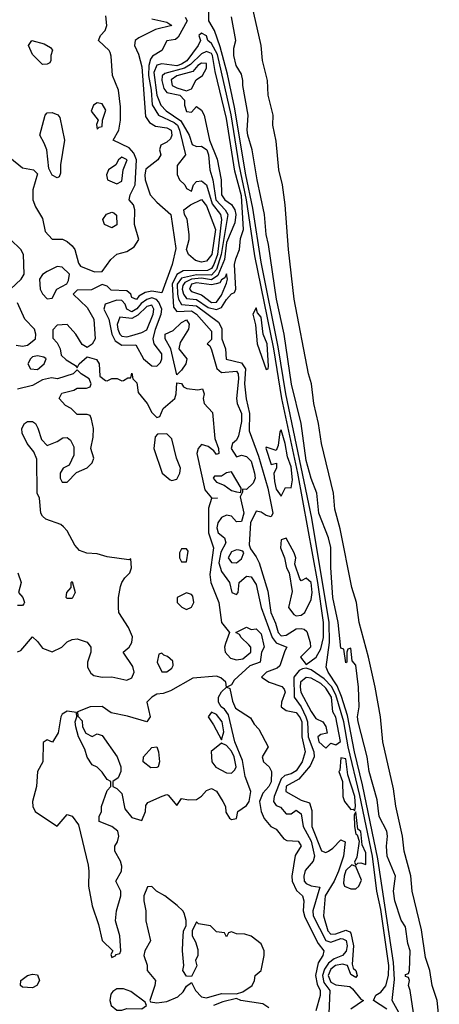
# Model space of a CAD drawing. Header units: inches. Extents: x 2789275 to 2951659, y 860290 to 1033804.
# Tile 312 of 316: x 2920619 to 2922306, y 1021894 to 1025854. Entities that reach past the tile are written whole.
import ezdxf

# ---------------------------------------------------------------- set-up
doc = ezdxf.new("R2010")
doc.units = ezdxf.units.IN
doc.header["$MEASUREMENT"] = 0
doc.layers.add('C9022', color=7, linetype='Continuous')

msp = doc.modelspace()

# ---------------------------------------------------------------- linework, layer by layer
at = {"layer": 'C9022', "color": 2}
for points, elevation in [([(2922156.7, 1021836.7), (2922116.4, 1021910), (2922125.8, 1021994.2), (2922122.1, 1022062.1), (2922059.2, 1022479.2), (2921997.1, 1022777), (2921964.5, 1022910), (2921936.1, 1023056.1), (2921912.6, 1023132.6), (2921895.4, 1023175.4), (2921858.3, 1023230), (2921851.1, 1023250), (2921864.2, 1023350), (2921862.4, 1023430), (2921793, 1023850), (2921689.1, 1024349.1), (2921658.2, 1024538.2), (2921590, 1024879.3), (2921555.9, 1025095.9), (2921528.5, 1025230), (2921482.6, 1025502.6), (2921454.5, 1025634.5), (2921425.1, 1025745.1), (2921402.2, 1025810), (2921379.1, 1025850), (2921376.1, 1026030)], 10), ([(2922305.6, 1021830), (2922296.9, 1021910), (2922276.9, 1021970), (2922266.9, 1022030), (2922250, 1022082), (2922233.4, 1022193.4), (2922196.3, 1022350), (2922191, 1022411), (2922164.7, 1022510), (2922158, 1022570), (2922131.2, 1022691.2), (2922121.4, 1022761.4), (2922079.1, 1022950), (2922069.6, 1023050), (2922048.2, 1023170), (2922021.5, 1023290), (2921983.5, 1023430), (2921972.8, 1023510), (2921954.3, 1023570), (2921906.8, 1023806.8), (2921885.4, 1023885.4), (2921879.7, 1023950), (2921831.6, 1024150), (2921820.5, 1024230), (2921801.6, 1024310), (2921791.8, 1024390), (2921779.5, 1024430), (2921722.9, 1024730), (2921699.5, 1024930), (2921686.6, 1025110), (2921675.1, 1025190), (2921661.2, 1025250), (2921650, 1025366), (2921637, 1025430), (2921637.6, 1025470), (2921617.6, 1025550), (2921614.7, 1025610), (2921595.6, 1025690), (2921589.6, 1025750), (2921552.8, 1025910)], 2), ([(2920579.6, 1025299.6), (2920630, 1025258), (2920674, 1025250), (2920690, 1025234), (2920672, 1025170), (2920671.3, 1025130), (2920682, 1025102), (2920710, 1025054), (2920722, 1025002), (2920750, 1024972), (2920791.1, 1024971.1), (2920810, 1024962), (2920830, 1024944.7), (2920841, 1024930), (2920854.8, 1024874.8), (2920862.8, 1024862.8), (2920919.6, 1024839.6), (2920950, 1024842), (2920986, 1024890), (2921010, 1024910.4), (2921050, 1024922), (2921079.6, 1024940.4), (2921097.6, 1024970), (2921081.1, 1025030), (2921082, 1025090), (2921076, 1025110), (2921059, 1025130), (2921063.7, 1025150), (2921083.1, 1025190), (2921088.9, 1025290), (2921077.7, 1025317.7), (2921058.4, 1025338.4), (2920995.3, 1025370), (2921018, 1025410), (2921024.2, 1025450), (2921024.2, 1025504.2), (2921016.2, 1025570), (2920991.8, 1025630), (2920987.2, 1025707.2), (2920982.5, 1025722.5), (2920979.3, 1025730), (2920935.3, 1025770), (2920944, 1025790), (2920962.9, 1025810), (2920969.7, 1025830), (2920965.6, 1025870)], 6), ([(2921150, 1025858), (2921210, 1025844), (2921230.3, 1025830), (2921165.3, 1025814.7), (2921098.4, 1025781.6), (2921082.8, 1025770), (2921080.5, 1025750), (2921095.9, 1025715.9), (2921110, 1025664.7), (2921124.6, 1025464.6), (2921141.2, 1025441.2), (2921165.5, 1025425.5), (2921210, 1025419.5), (2921227.7, 1025410), (2921230.2, 1025389.8), (2921224.5, 1025375.5), (2921210, 1025362), (2921186, 1025350), (2921181, 1025330), (2921186, 1025310), (2921174.8, 1025290), (2921126.6, 1025253.4), (2921121.6, 1025230), (2921123.8, 1025210), (2921144, 1025150), (2921170, 1025120.7), (2921226.8, 1025070), (2921246.7, 1024933.3), (2921231.8, 1024870), (2921190, 1024755.6), (2921150, 1024761.8), (2921122.7, 1024757.3), (2921098.2, 1024741.8), (2921088.4, 1024728.5), (2921070, 1024737.2), (2921065.1, 1024750), (2921050, 1024763.1), (2920986.5, 1024766.5), (2920970, 1024782), (2920950, 1024788.7), (2920908, 1024768), (2920850, 1024766), (2920834, 1024750), (2920890, 1024696), (2920917.3, 1024650), (2920922.8, 1024570), (2920910, 1024549), (2920890, 1024535.3), (2920870, 1024548), (2920844, 1024590), (2920810, 1024628), (2920770, 1024626), (2920752.7, 1024607.3), (2920752.7, 1024572.7), (2920770, 1024554), (2920782, 1024530), (2920785.4, 1024505.4), (2920806, 1024486), (2920843.6, 1024463.6), (2920850, 1024454), (2920858, 1024470), (2920890, 1024498), (2920927.1, 1024487.1), (2920938.8, 1024470), (2920941, 1024421), (2920963.6, 1024403.6), (2920970, 1024402), (2920990, 1024411.3), (2921011, 1024411), (2921030, 1024402), (2921036.4, 1024403.6), (2921054, 1024414), (2921066, 1024414), (2921070, 1024432), (2921074, 1024410), (2921090, 1024394), (2921094.8, 1024354.8), (2921132, 1024310), (2921150, 1024274), (2921170, 1024254), (2921182, 1024258), (2921195.3, 1024290), (2921242, 1024330), (2921247.6, 1024350), (2921250, 1024394), (2921270, 1024391), (2921278, 1024378), (2921290.3, 1024370.3), (2921335.1, 1024364.9), (2921354, 1024370), (2921361, 1024350), (2921356.3, 1024330), (2921360.7, 1024310), (2921394.6, 1024274.6), (2921403.7, 1024170), (2921418, 1024130), (2921418.8, 1024110), (2921410, 1024105.1), (2921399.5, 1024119.5), (2921377, 1024137), (2921350, 1024145.1), (2921336.4, 1024130), (2921331.6, 1024110), (2921363.5, 1023963.5), (2921390, 1023931), (2921414, 1023930), (2921390, 1023929), (2921377.4, 1023890), (2921377.6, 1023790), (2921398.6, 1023730), (2921382.9, 1023622.9), (2921387.7, 1023590), (2921419.3, 1023510), (2921430.7, 1023430), (2921462.8, 1023390), (2921445.8, 1023345.8), (2921442.4, 1023330), (2921445.5, 1023310), (2921467, 1023287), (2921490, 1023279.5), (2921516.3, 1023283.7), (2921548.7, 1023310), (2921548, 1023330), (2921540.4, 1023340.4), (2921508.7, 1023370), (2921502, 1023382), (2921488, 1023390), (2921530, 1023411.3), (2921550, 1023402), (2921570, 1023404.7), (2921590, 1023384.7), (2921601, 1023330), (2921591, 1023310), (2921586, 1023270), (2921544.4, 1023255.6), (2921481.6, 1023198.4), (2921470, 1023179), (2921452, 1023170), (2921464, 1023164), (2921473.8, 1023113.8), (2921485.8, 1023085.9), (2921546.4, 1023046.4), (2921561.1, 1023021.1), (2921580.7, 1023000.7), (2921618, 1022930), (2921593, 1022890), (2921599.3, 1022870), (2921621.6, 1022850), (2921631.7, 1022830), (2921630, 1022789.4), (2921620.3, 1022770), (2921596.4, 1022743.6), (2921583.1, 1022710), (2921590.2, 1022670), (2921601.4, 1022641.4), (2921629, 1022609), (2921650, 1022598.4), (2921680.2, 1022560.2), (2921692.5, 1022552.5), (2921738, 1022550), (2921750, 1022532), (2921726.6, 1022493.4), (2921712.4, 1022410), (2921714.4, 1022390), (2921731.7, 1022351.7), (2921756, 1022330), (2921760.7, 1022310), (2921758.7, 1022270), (2921764.7, 1022244.7), (2921819, 1022139), (2921841.6, 1022110), (2921837.1, 1022090), (2921818.5, 1022061.5), (2921808.5, 1022010), (2921814.8, 1021974.8), (2921826.5, 1021950), (2921826.5, 1021930), (2921810, 1021868.7)], 6), ([(2921284.5, 1025864.5), (2921291.8, 1025850), (2921256.5, 1025783.5), (2921245.3, 1025774.7), (2921210, 1025769), (2921190.8, 1025730), (2921153.1, 1025706.9), (2921144.4, 1025695.6), (2921138, 1025670), (2921136.1, 1025630), (2921147.6, 1025570), (2921151.3, 1025511.3), (2921176.5, 1025470), (2921240.2, 1025440.2), (2921252.7, 1025430), (2921261.5, 1025410), (2921284.9, 1025310), (2921252, 1025268), (2921251.8, 1025231.8), (2921260.9, 1025210), (2921282.4, 1025190), (2921290, 1025174.8), (2921310, 1025164.9), (2921317, 1025190), (2921330, 1025203), (2921350, 1025206), (2921370, 1025190.3), (2921393.3, 1025113.2), (2921426.4, 1025070), (2921430.1, 1025050.1), (2921414.1, 1024910), (2921399.6, 1024870), (2921390, 1024853.5), (2921374, 1024846), (2921276.2, 1024843.8), (2921251, 1024829), (2921231.6, 1024790), (2921237.5, 1024697.5), (2921250, 1024680.8), (2921310, 1024683.2), (2921330.2, 1024670), (2921390, 1024601), (2921390, 1024568), (2921372, 1024550), (2921382.8, 1024542.8), (2921390, 1024526.8), (2921411.2, 1024451.2), (2921430, 1024434.6), (2921490, 1024440.3), (2921497.5, 1024430), (2921499.1, 1024410), (2921490.3, 1024330), (2921493.4, 1024310), (2921511, 1024270), (2921510, 1024238), (2921499, 1024181), (2921490, 1024162.7), (2921474.8, 1024150), (2921468.8, 1024130), (2921490, 1024096), (2921510, 1024102.8), (2921530, 1024098), (2921550, 1024078), (2921563.1, 1024030), (2921564.9, 1024010), (2921558, 1023990), (2921530, 1023964), (2921514, 1023966), (2921514, 1023954), (2921505.4, 1023934.6), (2921519.5, 1023870), (2921510, 1023836), (2921490, 1023835.1), (2921470, 1023857), (2921450, 1023861.6), (2921430, 1023852), (2921415.6, 1023830), (2921411.5, 1023810), (2921417.4, 1023790), (2921442, 1023770), (2921447.2, 1023750), (2921426.9, 1023713.1), (2921419.4, 1023670), (2921430, 1023634.9), (2921462, 1023590), (2921472, 1023550), (2921490, 1023542.8), (2921497.2, 1023550), (2921501.2, 1023590), (2921530, 1023616.3), (2921550, 1023613), (2921570, 1023582), (2921589.2, 1023490), (2921634.4, 1023370), (2921650, 1023348.2), (2921693, 1023330), (2921684.4, 1023315.6), (2921664.9, 1023255.1), (2921653.6, 1023246.4), (2921610.6, 1023230), (2921590.5, 1023210), (2921622, 1023190), (2921672.6, 1023172.6), (2921681.5, 1023161.5), (2921686, 1023150), (2921671.7, 1023110), (2921670.4, 1023090), (2921690, 1023076.5), (2921730, 1023068), (2921746.6, 1023046.6), (2921752.8, 1023030), (2921752.7, 1022970), (2921766.5, 1022910), (2921754.7, 1022870), (2921730, 1022833), (2921710, 1022820.8), (2921685.2, 1022814.8), (2921670, 1022801.3), (2921642.3, 1022730), (2921639.3, 1022710), (2921650, 1022694), (2921667.5, 1022687.5), (2921690, 1022661), (2921710, 1022661), (2921730, 1022674.9), (2921750, 1022661), (2921757.8, 1022610), (2921790.8, 1022550), (2921804, 1022490), (2921798.4, 1022470), (2921767, 1022433), (2921760.6, 1022410), (2921762.9, 1022390), (2921770, 1022380.3), (2921790, 1022370.2), (2921826, 1022366), (2921797.8, 1022270), (2921798.3, 1022250), (2921850, 1022151.2), (2921870, 1022144.8), (2921910, 1022159), (2921917.4, 1022157.4), (2921930.6, 1022150.6), (2921935.3, 1022130), (2921931.7, 1022108.3), (2921916.5, 1022090), (2921883.3, 1022076.7), (2921860.5, 1022059.5), (2921843.9, 1022036.1), (2921835.5, 1022010), (2921841.7, 1021981.7), (2921865.8, 1021950), (2921862, 1021858)], 10), ([(2922206.3, 1021833.7), (2922188.7, 1021950), (2922182, 1021970), (2922186, 1021990), (2922182, 1022002), (2922170, 1022006), (2922170, 1022014), (2922182, 1022018), (2922186, 1022030), (2922188, 1022110), (2922179, 1022139), (2922170, 1022206), (2922152.9, 1022232.9), (2922126.6, 1022310), (2922121.2, 1022350), (2922129, 1022410), (2922096.2, 1022490), (2922093.6, 1022530), (2922098, 1022570), (2922094.5, 1022590), (2922064.5, 1022650), (2922056.2, 1022716.2), (2922023.6, 1022830), (2922015.3, 1022890), (2921979.5, 1023030), (2921977.2, 1023050), (2921984, 1023090), (2921981.2, 1023170), (2921970, 1023258), (2921955.3, 1023275.3), (2921950, 1023326), (2921938, 1023322), (2921934, 1023310), (2921934, 1023270), (2921930, 1023268), (2921922, 1023322), (2921910, 1023326), (2921899.5, 1023430), (2921878, 1023530), (2921869.5, 1023650.5), (2921869.2, 1023730.8), (2921860.7, 1023770), (2921821.1, 1023870), (2921814, 1023950), (2921790, 1024009), (2921770, 1024081.2), (2921749.8, 1024229.8), (2921711.4, 1024388.6), (2921681.7, 1024590), (2921651.2, 1024730), (2921619.6, 1024950), (2921609.7, 1024990), (2921602.9, 1025070), (2921573.3, 1025210), (2921553.6, 1025330), (2921536.3, 1025390), (2921533.6, 1025410), (2921538, 1025470), (2921516, 1025590), (2921516, 1025610), (2921510, 1025635.3), (2921489.5, 1025670), (2921479.3, 1025710), (2921480.2, 1025739.8), (2921488, 1025770), (2921470, 1025866)], 6), ([(2920582, 1024770), (2920625.2, 1024810), (2920637.2, 1024830), (2920634, 1024910), (2920624, 1024930), (2920582, 1024970)], 6), ([(2920605.4, 1024545.4), (2920630, 1024541), (2920650, 1024544.7), (2920682, 1024570), (2920684, 1024590), (2920679, 1024610), (2920639, 1024650), (2920610, 1024715.3)], 6), ([(2920610, 1023311.3), (2920623.1, 1023316.9), (2920670, 1023372), (2920690, 1023354), (2920710, 1023326), (2920750, 1023311.3), (2920788.9, 1023331.1), (2920810, 1023352), (2920830, 1023362), (2920850, 1023364.7), (2920890, 1023351.3), (2920904.7, 1023330), (2920904.7, 1023310), (2920891.3, 1023270), (2920891.3, 1023250), (2920905.4, 1023225.4), (2920916.9, 1023216.9), (2920950.4, 1023210.4), (2920990, 1023211.6), (2921050, 1023198.4), (2921070, 1023206.7), (2921079.4, 1023230), (2921073.2, 1023253.2), (2921035.3, 1023310), (2921059.3, 1023330), (2921069.4, 1023350), (2921072.3, 1023372.3), (2921056, 1023410), (2921018, 1023470), (2921016.2, 1023490), (2921016.2, 1023530), (2921024.8, 1023575.2), (2921030, 1023591.3), (2921041.2, 1023610), (2921061.2, 1023630), (2921069, 1023650), (2921066, 1023686), (2921058, 1023682), (2920970, 1023694), (2920930, 1023706), (2920888.9, 1023708.9), (2920859, 1023719), (2920840.2, 1023740.2), (2920810, 1023798), (2920794.6, 1023814.6), (2920784, 1023824), (2920724.7, 1023844.7), (2920710, 1023858), (2920704, 1023870), (2920698, 1023930), (2920688.7, 1023950), (2920687.3, 1024087.3), (2920676.4, 1024116.4), (2920649.4, 1024149.4), (2920628.4, 1024191.6), (2920628, 1024210), (2920638, 1024230), (2920650, 1024238), (2920670, 1024238), (2920682, 1024230), (2920691.6, 1024211.6), (2920706, 1024166), (2920730, 1024142), (2920770, 1024158), (2920792.7, 1024172.7), (2920810, 1024174), (2920823.6, 1024163.6), (2920836.9, 1024136.9), (2920836.9, 1024103.1), (2920818, 1024062), (2920794, 1024050), (2920782, 1024030), (2920782, 1024010), (2920790, 1023994), (2920810, 1023994), (2920847.3, 1024032.7), (2920890, 1024052), (2920910, 1024072), (2920917.2, 1024090), (2920905.2, 1024130), (2920914.8, 1024174.8), (2920915.1, 1024210), (2920908, 1024248), (2920902, 1024262), (2920890, 1024266), (2920850, 1024266), (2920826, 1024290), (2920803.1, 1024303.1), (2920778, 1024330), (2920788.4, 1024351.6), (2920836.4, 1024363.6), (2920850, 1024372), (2920887.3, 1024372.7), (2920902, 1024378), (2920906, 1024390), (2920898, 1024410), (2920866, 1024430), (2920850, 1024446), (2920834, 1024430), (2920770.9, 1024409.1), (2920746.4, 1024413.6), (2920710, 1024405.2), (2920670, 1024382.7), (2920610, 1024368)], 6), ([(2920611.3, 1023630), (2920624.7, 1023590), (2920614, 1023550), (2920632, 1023530), (2920638, 1023510), (2920635.3, 1023504.7), (2920630, 1023498), (2920610, 1023498)], 6), ([(2922095, 1021875), (2922041.2, 1021910), (2922050, 1021930.8), (2922070, 1021943), (2922091.1, 1021968.9), (2922102, 1022010), (2922102.2, 1022050), (2922070, 1022276), (2922054.2, 1022350), (2922036.7, 1022490), (2921986.4, 1022733.6), (2921939.6, 1022930), (2921921.5, 1023030), (2921890, 1023138.7), (2921871.8, 1023171.8), (2921842.8, 1023202.8), (2921790, 1023239.7), (2921770, 1023246.6), (2921756, 1023244), (2921742.6, 1023237.4), (2921721.5, 1023210), (2921721.8, 1023130), (2921751, 1023091), (2921769.5, 1023050), (2921775.7, 1023030), (2921778.5, 1022970), (2921801.8, 1022910), (2921803.2, 1022890), (2921786.7, 1022853.3), (2921740.6, 1022799.4), (2921690, 1022771.1), (2921689.1, 1022750), (2921750, 1022715.9), (2921783.9, 1022703.9), (2921793.5, 1022673.5), (2921793, 1022610), (2921832, 1022512), (2921850, 1022504.7), (2921859.7, 1022510), (2921877.9, 1022522.1), (2921910, 1022555.8), (2921927.7, 1022547.7), (2921920.9, 1022490), (2921901, 1022430), (2921883.5, 1022390), (2921847.3, 1022330), (2921839.5, 1022250), (2921857.5, 1022190), (2921870, 1022176.2), (2921890, 1022178.4), (2921930, 1022192.8), (2921946.4, 1022186.4), (2921950, 1022180.5), (2921960.4, 1022130), (2921955.6, 1022055.6), (2921959.8, 1022039.8), (2921970.3, 1022030), (2921974.9, 1022010), (2921970, 1022002.7), (2921950, 1022014), (2921937.2, 1022050), (2921915.9, 1022055.9), (2921888, 1022050), (2921870, 1022035.3), (2921858.3, 1022010), (2921870, 1021983), (2921890, 1021972.5), (2921945.7, 1021965.7), (2921957.2, 1021957.2), (2921990, 1021915.5), (2922001, 1021910), (2921950, 1021875.1)], 14), ([(2921620.3, 1021880.3), (2921596, 1021896), (2921508, 1021910), (2921490, 1021917.2), (2921435.3, 1021904.7), (2921398, 1021890)], 6)]:
    msp.add_lwpolyline(points, dxfattribs=dict(at, elevation=elevation))
for points, elevation in [([(2921350, 1025799.3), (2921338.8, 1025790), (2921345.5, 1025770), (2921336.5, 1025750), (2921291.1, 1025688.9), (2921270, 1025674.5), (2921250, 1025668.9), (2921190, 1025676.8), (2921170, 1025671.6), (2921158.1, 1025641.9), (2921170.8, 1025550.8), (2921186, 1025510), (2921207.8, 1025487.8), (2921267.1, 1025447.1), (2921300.2, 1025390), (2921312.6, 1025352.6), (2921330, 1025344.7), (2921350, 1025345), (2921370.6, 1025330.6), (2921377.9, 1025310), (2921383.9, 1025250), (2921395.7, 1025210), (2921407.1, 1025130), (2921445.4, 1025090), (2921455.5, 1025070), (2921428.6, 1024910), (2921410, 1024849.8), (2921390, 1024827), (2921330, 1024828.5), (2921270, 1024814.4), (2921252.4, 1024790), (2921253.4, 1024750), (2921257.5, 1024730), (2921269.1, 1024709.1), (2921330, 1024703.7), (2921418.2, 1024638.2), (2921431.5, 1024611.5), (2921431.3, 1024570), (2921446, 1024530), (2921448.4, 1024488.4), (2921510, 1024473.8), (2921526, 1024450), (2921522.9, 1024390), (2921528.9, 1024328.9), (2921543, 1024270), (2921541, 1024201), (2921579.2, 1024099.2), (2921616.6, 1023970), (2921636.9, 1023870), (2921630, 1023854.5), (2921610, 1023859.7), (2921590, 1023873.6), (2921570, 1023877), (2921547.1, 1023830), (2921541.7, 1023741.7), (2921546.2, 1023726.2), (2921570, 1023693.4), (2921580.9, 1023670), (2921616.3, 1023556.3), (2921628.6, 1023470), (2921647.6, 1023427.6), (2921657.3, 1023390), (2921670, 1023375.6), (2921690, 1023379.2), (2921730, 1023403.9), (2921750, 1023406), (2921762.6, 1023402.6), (2921773.1, 1023393.1), (2921786.7, 1023350), (2921788, 1023330), (2921747.7, 1023290), (2921770, 1023261), (2921811.2, 1023290), (2921830, 1023324), (2921840.2, 1023370), (2921840.8, 1023430), (2921816.9, 1023590), (2921737.4, 1024030), (2921673.3, 1024330), (2921640.1, 1024530), (2921564.2, 1024904.2), (2921530.4, 1025129.6), (2921501.8, 1025270), (2921469.2, 1025470.8), (2921413.6, 1025713.6), (2921390, 1025757.7), (2921375.8, 1025770), (2921370, 1025789)], 14), ([(2920710, 1025673.2), (2920670, 1025714), (2920654, 1025750), (2920668, 1025770), (2920717.5, 1025757.5), (2920742.8, 1025742.8), (2920751, 1025731), (2920744.7, 1025710), (2920744.7, 1025690), (2920739.8, 1025680.2), (2920730, 1025675.3)], 6), ([(2921370, 1025726.5), (2921350, 1025716.5), (2921305.6, 1025674.4), (2921281.6, 1025658.4), (2921202.1, 1025637.9), (2921191.4, 1025628.6), (2921190.2, 1025610), (2921197.7, 1025577.7), (2921210, 1025560.9), (2921263, 1025550), (2921281.3, 1025530), (2921281, 1025510), (2921290, 1025484.7), (2921310, 1025482), (2921330, 1025504.7), (2921350.4, 1025490), (2921360.4, 1025470), (2921381.8, 1025370), (2921413.3, 1025293.3), (2921429.2, 1025210), (2921430.3, 1025150), (2921444.2, 1025130), (2921471, 1025111), (2921483.9, 1025090), (2921487.3, 1025070), (2921483.6, 1025036.4), (2921450, 1024958.4), (2921441.7, 1024890), (2921415.1, 1024824.9), (2921390, 1024807.5), (2921350, 1024814.2), (2921309.7, 1024810.3), (2921283, 1024797), (2921275, 1024785), (2921272.5, 1024770), (2921277, 1024750), (2921290, 1024732.9), (2921330, 1024728.4), (2921377, 1024697), (2921410, 1024688.5), (2921430, 1024696.1), (2921450, 1024728.7), (2921470, 1024752.2), (2921482.5, 1024757.5), (2921487.8, 1024770), (2921482.8, 1024870), (2921487.2, 1024892.8), (2921503.1, 1024930), (2921505.9, 1024974.1), (2921518.3, 1025010), (2921510, 1025145.2), (2921484.2, 1025244.2), (2921450, 1025457.2), (2921405.2, 1025645.2), (2921394.1, 1025710), (2921390, 1025717.8)], 18), ([(2921350, 1025679.8), (2921335.3, 1025670), (2921314.5, 1025645.5), (2921250, 1025628.2), (2921228.4, 1025611.6), (2921232.4, 1025590), (2921250, 1025579.8), (2921290, 1025567.8), (2921310, 1025576.5), (2921327.7, 1025612.3), (2921353.3, 1025630), (2921370, 1025658.8), (2921370, 1025678)], 22), ([(2920930, 1025519.7), (2920915.5, 1025510), (2920906, 1025486), (2920934, 1025450), (2920927.1, 1025432.9), (2920930, 1025414), (2920938, 1025422), (2920950, 1025424.7), (2920952.3, 1025450), (2920965.1, 1025490), (2920950, 1025515.1)], 10), ([(2920770, 1025218), (2920749.3, 1025229.3), (2920736, 1025256), (2920727.6, 1025330), (2920718, 1025358), (2920699.3, 1025390), (2920721.2, 1025470), (2920730, 1025478.8), (2920750, 1025480.5), (2920772, 1025472), (2920780.4, 1025460.4), (2920798.8, 1025370), (2920783, 1025270), (2920783.6, 1025236.4), (2920778, 1025222)], 6), ([(2921030, 1025301.6), (2921015.5, 1025290), (2921006, 1025270), (2920976, 1025250), (2920967.7, 1025230), (2920971.3, 1025210), (2921010, 1025193.4), (2921030, 1025204.9), (2921034.3, 1025250), (2921051.6, 1025290)], 10), ([(2921350, 1024878.9), (2921326, 1024886), (2921297.6, 1024910), (2921289.3, 1024930), (2921300.3, 1024970), (2921299.8, 1024990), (2921292.1, 1025052.1), (2921282, 1025070), (2921279.3, 1025090), (2921306, 1025110), (2921350, 1025130.3), (2921370, 1025105.5), (2921406.5, 1025010), (2921390.8, 1024910), (2921370, 1024883.5)], 6), ([(2920990, 1025017), (2920959.3, 1025030), (2920952.7, 1025050), (2920968.1, 1025071.9), (2920990, 1025079.3), (2920997.3, 1025077.3), (2921007.7, 1025067.7), (2921010, 1025029.4)], 6), ([(2920770, 1024862), (2920730, 1024842), (2920711, 1024829), (2920698, 1024810), (2920701, 1024770), (2920710, 1024752), (2920730, 1024732), (2920750, 1024734), (2920768, 1024770), (2920808.7, 1024791.3), (2920814.6, 1024805.4), (2920819, 1024830), (2920790, 1024859)], 6), ([(2921450, 1024832.3), (2921444.2, 1024815.8), (2921430, 1024807.3), (2921423.6, 1024796.4), (2921408.7, 1024791.3), (2921390, 1024787.6), (2921330, 1024795.9), (2921309.2, 1024790), (2921301.8, 1024770), (2921310, 1024761.3), (2921350, 1024747.8), (2921390, 1024716.3), (2921410, 1024718.5), (2921430, 1024745.7), (2921450, 1024794.8), (2921453.8, 1024810)], 22), ([(2921150, 1024735.2), (2921130, 1024728.6), (2921107.8, 1024712.2), (2921090, 1024691.4), (2921070, 1024679.1), (2921049.9, 1024689.9), (2921042.5, 1024710), (2921030, 1024724.5), (2921010, 1024726.3), (2920962, 1024710), (2920956.9, 1024690), (2920977.7, 1024650), (2920989.5, 1024589.4), (2921002.7, 1024562.7), (2921030, 1024544.7), (2921085.8, 1024545.8), (2921116.5, 1024490), (2921150, 1024462), (2921170, 1024460.7), (2921184.4, 1024475.6), (2921189.7, 1024490.3), (2921189.7, 1024510), (2921159.7, 1024550), (2921155.5, 1024570), (2921165.4, 1024610), (2921188.2, 1024670), (2921189.9, 1024690), (2921178.6, 1024718.6), (2921168.8, 1024728.8)], 10), ([(2921150, 1024706.3), (2921130, 1024700.7), (2921093.7, 1024666.3), (2921070, 1024652.5), (2921022, 1024658), (2921011.4, 1024628.6), (2921012.9, 1024610), (2921021.2, 1024590), (2921030, 1024581.2), (2921050, 1024578), (2921070, 1024584.3), (2921110, 1024595.6), (2921130, 1024606.7), (2921156, 1024670), (2921158.5, 1024690)], 14), ([(2921570, 1024695.3), (2921556, 1024670), (2921566.2, 1024626.2), (2921574, 1024550), (2921610, 1024447.7), (2921618, 1024450), (2921618.9, 1024461.1), (2921613.6, 1024550), (2921597.7, 1024590), (2921590, 1024658), (2921574.7, 1024674.7)], 18), ([(2921250, 1024426), (2921226.2, 1024530), (2921203.6, 1024570), (2921203.7, 1024590), (2921235.8, 1024604.2), (2921270, 1024636.4), (2921290, 1024647.3), (2921300.4, 1024630), (2921297, 1024610), (2921264.2, 1024555.8), (2921259.1, 1024530), (2921291, 1024490), (2921287.3, 1024470), (2921270, 1024444)], 6), ([(2920690, 1024502), (2920670, 1024498), (2920662, 1024490), (2920652, 1024470), (2920662, 1024450), (2920690, 1024446.8), (2920718, 1024470), (2920726, 1024490), (2920716.4, 1024496.4)], 6), ([(2921210, 1024188), (2921172.7, 1024187.3), (2921163.6, 1024176.4), (2921158, 1024130), (2921191.3, 1024030), (2921223.5, 1024003.5), (2921230, 1024001), (2921250, 1024006), (2921262.7, 1024030), (2921265.2, 1024050), (2921249, 1024090), (2921230, 1024168)], 6), ([(2921670, 1024204), (2921664.1, 1024195.9), (2921658.4, 1024141.6), (2921650, 1024122), (2921610, 1024135.3), (2921608.9, 1024131.1), (2921630, 1024064.7), (2921650.7, 1024070.7), (2921650.8, 1024050), (2921640.7, 1024030), (2921642.9, 1023997.1), (2921650, 1023966), (2921670, 1023938), (2921687.2, 1023972.8), (2921710, 1023970.8), (2921716.1, 1024003.9), (2921710, 1024056), (2921695.8, 1024095.8), (2921686, 1024150)], 18), ([(2921470, 1024035.1), (2921450, 1024031.1), (2921430, 1024018), (2921402, 1024018), (2921397.3, 1024010), (2921410, 1023994.8), (2921441.5, 1023981.5), (2921470, 1023960.3), (2921490, 1023954.8), (2921507.3, 1023952.7), (2921509, 1023970)], 10), ([(2921690, 1023768.7), (2921670, 1023762), (2921667, 1023730), (2921683.7, 1023690), (2921691.3, 1023650), (2921702, 1023630), (2921714.8, 1023554.8), (2921699.1, 1023490), (2921721.3, 1023461.3), (2921730, 1023456.3), (2921750, 1023459.1), (2921765.2, 1023470), (2921790, 1023522), (2921794.8, 1023550), (2921790.6, 1023590), (2921770, 1023608.7), (2921750, 1023598), (2921745.2, 1023605.2), (2921724.7, 1023664.7), (2921729.2, 1023690), (2921722.7, 1023710)], 18), ([(2921290, 1023726), (2921270, 1023726), (2921262, 1023710), (2921262, 1023690), (2921270, 1023674), (2921290, 1023674), (2921296.4, 1023716.4)], 6), ([(2921490, 1023722), (2921470, 1023713.7), (2921457.6, 1023690), (2921470.5, 1023670.5), (2921490, 1023670.4), (2921510, 1023686), (2921519.5, 1023710), (2921516.1, 1023716.1), (2921501.2, 1023721.2)], 14), ([(2920810, 1023526), (2920806, 1023530), (2920808, 1023550), (2920826, 1023570), (2920826, 1023590), (2920830, 1023594), (2920842, 1023550), (2920830, 1023526)], 6), ([(2921290, 1023548.7), (2921252, 1023530), (2921252, 1023510), (2921271.1, 1023491.1), (2921290, 1023482), (2921310, 1023492), (2921319, 1023510), (2921315.5, 1023535.5), (2921310, 1023542)], 6), ([(2921190, 1023306), (2921178, 1023302), (2921172, 1023270), (2921190, 1023232), (2921210, 1023231.3), (2921230, 1023246), (2921236.4, 1023256.4), (2921234.6, 1023274.6), (2921213.6, 1023293.6), (2921198, 1023298)], 6), ([(2921410, 1023213.5), (2921314.7, 1023205.3), (2921225.2, 1023154.8), (2921195.5, 1023144.5), (2921170, 1023141.6), (2921150.7, 1023130), (2921130.6, 1023110), (2921143.8, 1023050), (2921130, 1023029.7), (2921052.9, 1023052.9), (2920986.1, 1023066.1), (2920950, 1023092), (2920902, 1023090), (2920852, 1023070), (2920852.7, 1023052.7), (2920870, 1023034), (2920871.3, 1023010), (2920885.4, 1022985.4), (2920910, 1022971.3), (2920930, 1022982), (2920950, 1022976), (2921011.3, 1022890), (2921026, 1022850), (2921026, 1022830), (2921015.3, 1022804.7), (2920994, 1022790), (2920994, 1022770), (2921010, 1022762), (2921030, 1022742), (2921041.1, 1022681.1), (2921070, 1022646), (2921110, 1022634), (2921125.2, 1022670), (2921126, 1022694), (2921133.6, 1022706.4), (2921191.6, 1022731.6), (2921210, 1022738), (2921215.3, 1022735.3), (2921250, 1022694), (2921270, 1022722), (2921296.9, 1022716.9), (2921330, 1022718), (2921349.1, 1022730.9), (2921370, 1022754), (2921390, 1022762), (2921410, 1022751.3), (2921436, 1022710), (2921446, 1022690), (2921447.1, 1022667.1), (2921462.8, 1022642.8), (2921470, 1022638), (2921490, 1022642), (2921495.3, 1022670), (2921530, 1022693.4), (2921541.6, 1022710), (2921547.4, 1022750), (2921524.8, 1022810), (2921514.7, 1022874.7), (2921484.4, 1022950), (2921458.8, 1023058.8), (2921441.8, 1023081.8), (2921428.6, 1023090), (2921417.7, 1023110), (2921418.3, 1023130), (2921430, 1023150.4), (2921449.6, 1023170), (2921447.6, 1023190), (2921426.9, 1023206.9)], 6), ([(2921770, 1023208.1), (2921748.1, 1023190), (2921745.8, 1023170), (2921749.4, 1023150), (2921790, 1023072.4), (2921810, 1023044), (2921838, 1023030), (2921850, 1023012), (2921854.8, 1022985.2), (2921830, 1022979), (2921818, 1022970), (2921821.6, 1022950), (2921850, 1022924.7), (2921870, 1022944.7), (2921890, 1022938), (2921908.4, 1022951.6), (2921890, 1023049), (2921877.7, 1023070), (2921872.6, 1023130), (2921850, 1023165.6), (2921830, 1023184), (2921790, 1023206.1)], 18), ([(2920810, 1023073.6), (2920790, 1023061.2), (2920783.8, 1023050), (2920774.2, 1022985.8), (2920751.1, 1022948.9), (2920730, 1022958), (2920712.7, 1022947.3), (2920712, 1022870), (2920690.8, 1022830), (2920686, 1022770), (2920671, 1022710), (2920671.3, 1022690), (2920681, 1022670), (2920690, 1022662.8), (2920770, 1022611.3), (2920810, 1022658), (2920830, 1022651), (2920855.5, 1022615.5), (2920893.7, 1022453.7), (2920897.3, 1022430), (2920895.5, 1022370), (2920910.4, 1022290), (2920935.5, 1022215.5), (2920950, 1022151.3), (2920994, 1022110), (2920984.7, 1022095.3), (2920990, 1022082), (2921006, 1022090), (2921006, 1022094), (2921022, 1022098), (2921026, 1022110), (2921022, 1022170), (2921004, 1022230), (2921008.7, 1022270), (2921025.2, 1022330), (2921025.2, 1022350), (2921006, 1022390), (2921028.7, 1022430), (2921029, 1022450), (2921024, 1022470), (2921002, 1022510), (2921002, 1022530), (2921012.5, 1022547.5), (2921017.2, 1022570), (2921014, 1022590), (2920990, 1022609), (2920938, 1022630), (2920938, 1022650), (2920948, 1022670), (2920948, 1022690), (2920970, 1022754), (2920986, 1022770), (2920986, 1022790), (2920970, 1022798), (2920950, 1022828), (2920930, 1022848), (2920910, 1022858), (2920890, 1022888), (2920880.2, 1022920.2), (2920855.3, 1022970), (2920844, 1023010), (2920842, 1023030), (2920848.7, 1023050), (2920848, 1023068)], 6), ([(2921390, 1023068.7), (2921376, 1023050), (2921398.5, 1023018.5), (2921430, 1022958), (2921438.9, 1022990), (2921433.5, 1023030), (2921410, 1023059.7)], 10), ([(2921430, 1022944), (2921388.5, 1022911.5), (2921391.8, 1022870), (2921407.6, 1022847.6), (2921450, 1022825.7), (2921470, 1022823.7), (2921483.3, 1022836.7), (2921488.6, 1022850), (2921480.9, 1022890), (2921470, 1022912.2), (2921450, 1022934.5)], 10), ([(2921145.7, 1022845.7), (2921115.1, 1022870), (2921117, 1022890), (2921150, 1022927.7), (2921170, 1022930.4), (2921177, 1022910), (2921180.5, 1022870), (2921176, 1022850), (2921170, 1022846)], 6), ([(2921910, 1022886), (2921906, 1022834), (2921902, 1022830), (2921917.1, 1022790), (2921917.6, 1022730), (2921924.9, 1022710), (2921950, 1022677.3), (2921958.8, 1022678.8), (2921966, 1022674), (2921969.4, 1022690.6), (2921966.4, 1022730), (2921937.7, 1022817.7), (2921930, 1022880.9)], 18), ([(2921970, 1022668), (2921964, 1022656), (2921964.4, 1022610), (2921970, 1022578), (2921976, 1022576), (2921983, 1022550), (2921974, 1022486), (2921965.4, 1022465.4), (2921970, 1022454), (2921978, 1022462), (2921990, 1022462.8), (2922010, 1022456), (2922010, 1022504), (2921995.3, 1022535.3), (2921990, 1022588.7), (2921978, 1022598)], 18), ([(2921954.6, 1022454.6), (2921930, 1022432), (2921922.8, 1022410), (2921920.9, 1022380.9), (2921924.7, 1022370), (2921950, 1022359.3), (2921970, 1022359.1), (2921982.7, 1022370), (2921993.2, 1022393.2), (2921970, 1022448)], 18), ([(2921150, 1022368), (2921132.7, 1022367.3), (2921118, 1022330), (2921118, 1022310), (2921126, 1022270), (2921126, 1022230), (2921144.7, 1022150), (2921122, 1022110), (2921118, 1022090), (2921131.1, 1022051.1), (2921132, 1022030), (2921164.7, 1021990), (2921162.8, 1021970), (2921142, 1021910), (2921144.7, 1021904.7), (2921170, 1021900.7), (2921210, 1021906), (2921255.1, 1021924.9), (2921275.6, 1021944.4), (2921290, 1021967.3), (2921310, 1021982), (2921325.5, 1021950), (2921350, 1021923.8), (2921370, 1021920.4), (2921430, 1021938), (2921490, 1021935.8), (2921516, 1021944), (2921554, 1021970), (2921562.9, 1021990), (2921565.2, 1022010), (2921589.6, 1022030.4), (2921602, 1022090), (2921601.3, 1022110), (2921590, 1022137), (2921550, 1022169), (2921523.6, 1022176.4), (2921490, 1022178), (2921470, 1022186), (2921458, 1022182), (2921450, 1022166), (2921442, 1022182), (2921410, 1022186), (2921386, 1022210), (2921338, 1022218), (2921330, 1022226), (2921312, 1022190), (2921312, 1022170), (2921326, 1022146), (2921334.8, 1022114.8), (2921334.8, 1022090), (2921326, 1022070), (2921331.3, 1022048.7), (2921310, 1022006), (2921290, 1022008), (2921275.3, 1022030), (2921279, 1022050), (2921273.2, 1022110), (2921274.6, 1022145.4), (2921278, 1022190), (2921288, 1022210), (2921288, 1022232), (2921280.2, 1022260.2), (2921275.3, 1022270), (2921251.5, 1022291.5), (2921202, 1022330), (2921169, 1022349)], 6), ([(2920670, 1021960.5), (2920630, 1021962.9), (2920622.9, 1021970), (2920623.6, 1021990), (2920650, 1022010.3), (2920670, 1022015.3), (2920690, 1022013), (2920698.4, 1021990), (2920687.3, 1021970)], 2), ([(2921036.2, 1021956.2), (2921010, 1021956.2), (2920993.8, 1021946.2), (2920985.5, 1021934.5), (2920981.7, 1021910), (2920987.2, 1021890), (2921010, 1021870.4), (2921030, 1021870.4), (2921050, 1021877.1), (2921110, 1021876), (2921128.7, 1021890), (2921123.1, 1021903.1), (2921066.3, 1021946.3)], 6)]:
    msp.add_lwpolyline(points, close=True, dxfattribs=dict(at, elevation=elevation))

doc.saveas('drawing.dxf')
